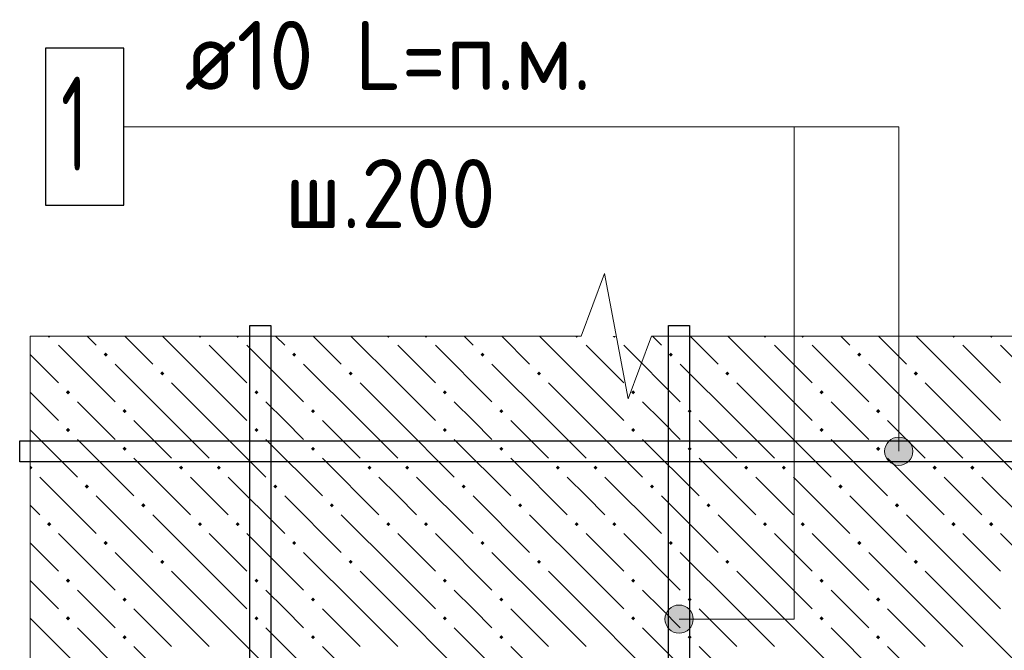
# Model space of a CAD drawing. Header units: millimetres. Extents: x 40580 to 1168286, y -220995 to 81020.
# Tile 268 of 419: x 715711 to 718846, y -90440 to -88432. Entities that reach past the tile are written whole.
import ezdxf

# ---------------------------------------------------------------- set-up
doc = ezdxf.new("R2010")
doc.units = ezdxf.units.MM
for name, color, linetype, lineweight in [('ЖБ Перекрытие верхний уровень', 7, 'Continuous', 35), ('Позиционная метка номер позиции', 7, 'Continuous', 13), ('Примечания', 7, 'Continuous', 13), ('Фоновоя арматура Х1', 52, 'Continuous', 25)]:
    doc.layers.add(name, color=color, linetype=linetype, lineweight=lineweight)
doc.styles.add('ISOCPEUR', font='isocpeur.ttf')

msp = doc.modelspace()

# ---------------------------------------------------------------- hatches: boundary and pattern name
at = {"layer": 'ЖБ Перекрытие верхний уровень', "linetype": 'Continuous', "lineweight": -3, "transparency": 33554687}
for points in [[(715810, -89439.6), (715804.6, -89445), (715799.2, -89439.6)], [(716290, -89439.6), (716284.6, -89445), (716279.2, -89439.6)], [(716410, -89439.6), (716404.6, -89445), (716399.2, -89439.6)], [(716890, -89439.6), (716884.6, -89445), (716879.2, -89439.6)], [(717010, -89439.6), (717004.6, -89445), (716999.2, -89439.6)], [(717490, -89439.6), (717484.6, -89445), (717479.2, -89439.6)], [(717610, -89439.6), (717604.6, -89445), (717599.2, -89439.6)], [(718090, -89439.6), (718084.6, -89445), (718079.2, -89439.6)], [(718210, -89439.6), (718204.6, -89445), (718199.2, -89439.6)], [(718690, -89439.6), (718684.6, -89445), (718679.2, -89439.6)], [(718810, -89439.6), (718804.6, -89445), (718799.2, -89439.6)], [(715978.1, -89498.5), (715984.6, -89492), (715991.1, -89498.5), (715984.6, -89505)], [(716578.1, -89498.5), (716584.6, -89492), (716591.1, -89498.5), (716584.6, -89505)], [(717178.1, -89498.5), (717184.6, -89492), (717191.1, -89498.5), (717184.6, -89505)], [(717778.1, -89498.5), (717784.6, -89492), (717791.1, -89498.5), (717784.6, -89505)], [(718378.1, -89498.5), (718384.6, -89492), (718391.1, -89498.5), (718384.6, -89505)], [(716158.1, -89558.5), (716164.6, -89552), (716171.1, -89558.5), (716164.6, -89565)], [(716758.1, -89558.5), (716764.6, -89552), (716771.1, -89558.5), (716764.6, -89565)], [(717358.1, -89558.5), (717364.6, -89552), (717371.1, -89558.5), (717364.6, -89565)], [(717958.1, -89558.5), (717964.6, -89552), (717971.1, -89558.5), (717964.6, -89565)], [(718558.1, -89558.5), (718564.6, -89552), (718571.1, -89558.5), (718564.6, -89565)], [(715858.1, -89618.5), (715864.6, -89612), (715871.1, -89618.5), (715864.6, -89625)], [(716458.1, -89618.5), (716464.6, -89612), (716471.1, -89618.5), (716464.6, -89625)], [(717058.1, -89618.5), (717064.6, -89612), (717071.1, -89618.5), (717064.6, -89625)], [(717658.1, -89618.5), (717664.6, -89612), (717671.1, -89618.5), (717664.6, -89625)], [(718258.1, -89618.5), (718264.6, -89612), (718271.1, -89618.5), (718264.6, -89625)], [(716038.1, -89678.5), (716044.6, -89672), (716051.1, -89678.5), (716044.6, -89685)], [(716638.1, -89678.5), (716644.6, -89672), (716651.1, -89678.5), (716644.6, -89685)], [(717238.1, -89678.5), (717244.6, -89672), (717251.1, -89678.5), (717244.6, -89685)], [(717838.1, -89678.5), (717844.6, -89672), (717851.1, -89678.5), (717844.6, -89685)], [(718438.1, -89678.5), (718444.6, -89672), (718451.1, -89678.5), (718444.6, -89685)], [(715858.1, -89738.5), (715864.6, -89732), (715871.1, -89738.5), (715864.6, -89745)], [(716458.1, -89738.5), (716464.6, -89732), (716471.1, -89738.5), (716464.6, -89745)], [(717058.1, -89738.5), (717064.6, -89732), (717071.1, -89738.5), (717064.6, -89745)], [(717658.1, -89738.5), (717664.6, -89732), (717671.1, -89738.5), (717664.6, -89745)], [(718258.1, -89738.5), (718264.6, -89732), (718271.1, -89738.5), (718264.6, -89745)], [(716038.1, -89798.5), (716044.6, -89792), (716051.1, -89798.5), (716044.6, -89805)], [(716638.1, -89798.5), (716644.6, -89792), (716651.1, -89798.5), (716644.6, -89805)], [(717238.1, -89798.5), (717244.6, -89792), (717251.1, -89798.5), (717244.6, -89805)], [(717838.1, -89798.5), (717844.6, -89792), (717851.1, -89798.5), (717844.6, -89805)], [(718438.1, -89798.5), (718444.6, -89792), (718451.1, -89798.5), (718444.6, -89805)], [(715744.1, -89852.6), (715744.6, -89852), (715751.1, -89858.5), (715744.6, -89865), (715744.1, -89864.5)], [(716218.1, -89858.5), (716224.6, -89852), (716231.1, -89858.5), (716224.6, -89865)], [(716338.1, -89858.5), (716344.6, -89852), (716351.1, -89858.5), (716344.6, -89865)], [(716818.1, -89858.5), (716824.6, -89852), (716831.1, -89858.5), (716824.6, -89865)], [(716938.1, -89858.5), (716944.6, -89852), (716951.1, -89858.5), (716944.6, -89865)], [(717418.1, -89858.5), (717424.6, -89852), (717431.1, -89858.5), (717424.6, -89865)], [(717538.1, -89858.5), (717544.6, -89852), (717551.1, -89858.5), (717544.6, -89865)], [(718018.1, -89858.5), (718024.6, -89852), (718031.1, -89858.5), (718024.6, -89865)], [(718138.1, -89858.5), (718144.6, -89852), (718151.1, -89858.5), (718144.6, -89865)], [(718618.1, -89858.5), (718624.6, -89852), (718631.1, -89858.5), (718624.6, -89865)], [(718738.1, -89858.5), (718744.6, -89852), (718751.1, -89858.5), (718744.6, -89865)], [(715918.1, -89918.5), (715924.6, -89912), (715931.1, -89918.5), (715924.6, -89925)], [(716518.1, -89918.5), (716524.6, -89912), (716531.1, -89918.5), (716524.6, -89925)], [(717118.1, -89918.5), (717124.6, -89912), (717131.1, -89918.5), (717124.6, -89925)], [(717718.1, -89918.5), (717724.6, -89912), (717731.1, -89918.5), (717724.6, -89925)], [(718318.1, -89918.5), (718324.6, -89912), (718331.1, -89918.5), (718324.6, -89925)], [(716098.1, -89978.5), (716104.6, -89972), (716111.1, -89978.5), (716104.6, -89985)], [(716698.1, -89978.5), (716704.6, -89972), (716711.1, -89978.5), (716704.6, -89985)], [(717298.1, -89978.5), (717304.6, -89972), (717311.1, -89978.5), (717304.6, -89985)], [(717898.1, -89978.5), (717904.6, -89972), (717911.1, -89978.5), (717904.6, -89985)], [(718498.1, -89978.5), (718504.6, -89972), (718511.1, -89978.5), (718504.6, -89985)], [(715798.1, -90038.5), (715804.6, -90032), (715811.1, -90038.5), (715804.6, -90045)], [(716278.1, -90038.5), (716284.6, -90032), (716291.1, -90038.5), (716284.6, -90045)], [(716398.1, -90038.5), (716404.6, -90032), (716411.1, -90038.5), (716404.6, -90045)], [(716878.1, -90038.5), (716884.6, -90032), (716891.1, -90038.5), (716884.6, -90045)], [(716998.1, -90038.5), (717004.6, -90032), (717011.1, -90038.5), (717004.6, -90045)], [(717478.1, -90038.5), (717484.6, -90032), (717491.1, -90038.5), (717484.6, -90045)], [(717598.1, -90038.5), (717604.6, -90032), (717611.1, -90038.5), (717604.6, -90045)], [(718078.1, -90038.5), (718084.6, -90032), (718091.1, -90038.5), (718084.6, -90045)], [(718198.1, -90038.5), (718204.6, -90032), (718211.1, -90038.5), (718204.6, -90045)], [(718678.1, -90038.5), (718684.6, -90032), (718691.1, -90038.5), (718684.6, -90045)], [(718798.1, -90038.5), (718804.6, -90032), (718811.1, -90038.5), (718804.6, -90045)], [(715978.1, -90098.5), (715984.6, -90092), (715991.1, -90098.5), (715984.6, -90105)], [(716578.1, -90098.5), (716584.6, -90092), (716591.1, -90098.5), (716584.6, -90105)], [(717178.1, -90098.5), (717184.6, -90092), (717191.1, -90098.5), (717184.6, -90105)], [(717778.1, -90098.5), (717784.6, -90092), (717791.1, -90098.5), (717784.6, -90105)], [(718378.1, -90098.5), (718384.6, -90092), (718391.1, -90098.5), (718384.6, -90105)], [(716158.1, -90158.5), (716164.6, -90152), (716171.1, -90158.5), (716164.6, -90165)], [(716758.1, -90158.5), (716764.6, -90152), (716771.1, -90158.5), (716764.6, -90165)], [(717358.1, -90158.5), (717364.6, -90152), (717371.1, -90158.5), (717364.6, -90165)], [(717958.1, -90158.5), (717964.6, -90152), (717971.1, -90158.5), (717964.6, -90165)], [(718558.1, -90158.5), (718564.6, -90152), (718571.1, -90158.5), (718564.6, -90165)], [(715858.1, -90218.5), (715864.6, -90212), (715871.1, -90218.5), (715864.6, -90225)], [(716458.1, -90218.5), (716464.6, -90212), (716471.1, -90218.5), (716464.6, -90225)], [(717058.1, -90218.5), (717064.6, -90212), (717071.1, -90218.5), (717064.6, -90225)], [(717658.1, -90218.5), (717664.6, -90212), (717671.1, -90218.5), (717664.6, -90225)], [(718258.1, -90218.5), (718264.6, -90212), (718271.1, -90218.5), (718264.6, -90225)], [(716038.1, -90278.5), (716044.6, -90272), (716051.1, -90278.5), (716044.6, -90285)], [(716638.1, -90278.5), (716644.6, -90272), (716651.1, -90278.5), (716644.6, -90285)], [(717238.1, -90278.5), (717244.6, -90272), (717251.1, -90278.5), (717244.6, -90285)], [(717838.1, -90278.5), (717844.6, -90272), (717851.1, -90278.5), (717844.6, -90285)], [(718438.1, -90278.5), (718444.6, -90272), (718451.1, -90278.5), (718444.6, -90285)], [(715858.1, -90338.5), (715864.6, -90332), (715871.1, -90338.5), (715864.6, -90345)], [(716458.1, -90338.5), (716464.6, -90332), (716471.1, -90338.5), (716464.6, -90345)], [(717058.1, -90338.5), (717064.6, -90332), (717071.1, -90338.5), (717064.6, -90345)], [(717658.1, -90338.5), (717664.6, -90332), (717671.1, -90338.5), (717664.6, -90345)], [(718258.1, -90338.5), (718264.6, -90332), (718271.1, -90338.5), (718264.6, -90345)], [(716038.1, -90398.5), (716044.6, -90392), (716051.1, -90398.5), (716044.6, -90405)], [(716638.1, -90398.5), (716644.6, -90392), (716651.1, -90398.5), (716644.6, -90405)], [(717238.1, -90398.5), (717244.6, -90392), (717251.1, -90398.5), (717244.6, -90405)], [(717838.1, -90398.5), (717844.6, -90392), (717851.1, -90398.5), (717844.6, -90405)], [(718438.1, -90398.5), (718444.6, -90392), (718451.1, -90398.5), (718444.6, -90405)]]:
    msp.add_hatch(color=7, dxfattribs=at).paths.add_polyline_path(points, flags=16)
at = {"layer": 'Позиционная метка номер позиции', "linetype": 'Continuous', "lineweight": 13, "transparency": 33554687}
for points in [[(718471.6, -89783.7), (718549, -89783.7), (718532.8, -89767.6)], [(718471.6, -89783.7), (718532.8, -89767.6), (718487.8, -89767.6)], [(718487.8, -89767.6), (718532.8, -89767.6), (718510.3, -89761.3)], [(718465.4, -89806.2), (718555.4, -89806.2), (718549, -89783.7)], [(718465.4, -89806.2), (718549, -89783.7), (718471.6, -89783.7)], [(718471.6, -89828.8), (718555.4, -89806.2), (718465.4, -89806.2)], [(718471.6, -89828.8), (718549, -89828.8), (718555.4, -89806.2)], [(718487.8, -89845), (718549, -89828.8), (718471.6, -89828.8)], [(718487.8, -89845), (718532.8, -89845), (718549, -89828.8)], [(718532.8, -89845), (718487.8, -89845), (718510.3, -89851.3)], [(717772, -90318.5), (717788.2, -90379.7), (717788.2, -90302.3)], [(717788.2, -90302.3), (717810.7, -90386), (717810.7, -90296)], [(717788.2, -90302.3), (717788.2, -90379.7), (717810.7, -90386)], [(717810.7, -90296), (717810.7, -90386), (717833.2, -90379.7)], [(717810.7, -90296), (717833.2, -90379.7), (717833.2, -90302.3)], [(717833.2, -90302.3), (717833.2, -90379.7), (717849.4, -90363.5)], [(717833.2, -90302.3), (717849.4, -90363.5), (717849.4, -90318.5)], [(717772, -90363.5), (717772, -90318.5), (717765.7, -90341)], [(717772, -90318.5), (717772, -90363.5), (717788.2, -90379.7)], [(717849.4, -90318.5), (717849.4, -90363.5), (717855.7, -90341)]]:
    msp.add_hatch(color=7, dxfattribs=at).paths.add_polyline_path(points)

# ---------------------------------------------------------------- linework, layer by layer
at = {"layer": 'ЖБ Перекрытие верхний уровень', "color": 9, "linetype": 'Continuous', "lineweight": -3, "true_color": 0xc7c7c7, "transparency": 33554687}
for p, q in [((715925.7, -89439.6), (715954.6, -89468.5)), ((716045.7, -89439.6), (716134.6, -89528.5)), ((716314.6, -89588.5), (716165.7, -89439.6)), ((716525.7, -89439.6), (716554.6, -89468.5)), ((716645.7, -89439.6), (716734.6, -89528.5)), ((716914.6, -89588.5), (716765.7, -89439.6)), ((717125.7, -89439.6), (717154.6, -89468.5)), ((717245.7, -89439.6), (717334.6, -89528.5)), ((717514.6, -89588.5), (717365.7, -89439.6)), ((717725.7, -89439.6), (717754.6, -89468.5)), ((717845.7, -89439.6), (717934.6, -89528.5)), ((718114.6, -89588.5), (717965.7, -89439.6)), ((718325.7, -89439.6), (718354.6, -89468.5)), ((718445.7, -89439.6), (718534.6, -89528.5)), ((718714.6, -89588.5), (718565.7, -89439.6)), ((715834.6, -89468.5), (716014.6, -89648.5)), ((716314.6, -89468.5), (716434.6, -89588.5)), ((716434.6, -89468.5), (716614.6, -89648.5)), ((716914.6, -89468.5), (717034.6, -89588.5)), ((717034.6, -89468.5), (717214.6, -89648.5)), ((717514.6, -89468.5), (717634.6, -89588.5)), ((717634.6, -89468.5), (717814.6, -89648.5)), ((718114.6, -89468.5), (718234.6, -89588.5)), ((718234.6, -89468.5), (718414.6, -89648.5)), ((718714.6, -89468.5), (718834.6, -89588.5)), ((718834.6, -89468.5), (719014.6, -89648.5)), ((715744.1, -89498), (715834.6, -89588.5)), ((716194.6, -89708.5), (716014.6, -89528.5)), ((716794.6, -89708.5), (716614.6, -89528.5)), ((717394.6, -89708.5), (717214.6, -89528.5)), ((717994.6, -89708.5), (717814.6, -89528.5)), ((718594.6, -89708.5), (718414.6, -89528.5)), ((716194.6, -89588.5), (716314.6, -89708.5)), ((716314.6, -89588.5), (716434.6, -89708.5)), ((716794.6, -89588.5), (716914.6, -89708.5)), ((716914.6, -89588.5), (717034.6, -89708.5)), ((717394.6, -89588.5), (717514.6, -89708.5)), ((717514.6, -89588.5), (717634.6, -89708.5)), ((717994.6, -89588.5), (718114.6, -89708.5)), ((718114.6, -89588.5), (718234.6, -89708.5)), ((718594.6, -89588.5), (718714.6, -89708.5)), ((718714.6, -89588.5), (718834.6, -89708.5)), ((715744.1, -89618), (715834.6, -89708.5)), ((715954.6, -89708.5), (715894.6, -89648.5)), ((716554.6, -89708.5), (716494.6, -89648.5)), ((717154.6, -89708.5), (717094.6, -89648.5)), ((717754.6, -89708.5), (717694.6, -89648.5)), ((718354.6, -89708.5), (718294.6, -89648.5)), ((716014.6, -89768.5), (715954.6, -89708.5)), ((716074.6, -89708.5), (716194.6, -89828.5)), ((716194.6, -89708.5), (716314.6, -89828.5)), ((716314.6, -89708.5), (716494.6, -89888.5)), ((716614.6, -89768.5), (716554.6, -89708.5)), ((716674.6, -89708.5), (716794.6, -89828.5)), ((716794.6, -89708.5), (716914.6, -89828.5)), ((716914.6, -89708.5), (717094.6, -89888.5)), ((717214.6, -89768.5), (717154.6, -89708.5)), ((717274.6, -89708.5), (717394.6, -89828.5)), ((717394.6, -89708.5), (717514.6, -89828.5)), ((717514.6, -89708.5), (717694.6, -89888.5)), ((717814.6, -89768.5), (717754.6, -89708.5)), ((717874.6, -89708.5), (717994.6, -89828.5)), ((717994.6, -89708.5), (718114.6, -89828.5)), ((718114.6, -89708.5), (718294.6, -89888.5)), ((718414.6, -89768.5), (718354.6, -89708.5)), ((718474.6, -89708.5), (718594.6, -89828.5)), ((718594.6, -89708.5), (718714.6, -89828.5)), ((718714.6, -89708.5), (718894.6, -89888.5)), ((715744.1, -89738), (715894.6, -89888.5)), ((715894.6, -89768.5), (716074.6, -89948.5)), ((716494.6, -89768.5), (716674.6, -89948.5)), ((717094.6, -89768.5), (717274.6, -89948.5)), ((717694.6, -89768.5), (717874.6, -89948.5)), ((718294.6, -89768.5), (718474.6, -89948.5)), ((716074.6, -89828.5), (716254.6, -90008.5)), ((716674.6, -89828.5), (716854.6, -90008.5)), ((717274.6, -89828.5), (717454.6, -90008.5)), ((717874.6, -89828.5), (718054.6, -90008.5)), ((718474.6, -89828.5), (718654.6, -90008.5)), ((715774.6, -89888.5), (715954.6, -90068.5)), ((716314.6, -89948.5), (716254.6, -89888.5)), ((716374.6, -89888.5), (716554.6, -90068.5)), ((716914.6, -89948.5), (716854.6, -89888.5)), ((716974.6, -89888.5), (717154.6, -90068.5)), ((717514.6, -89948.5), (717454.6, -89888.5)), ((717574.6, -89888.5), (717754.6, -90068.5)), ((718114.6, -89948.5), (718054.6, -89888.5)), ((718174.6, -89888.5), (718354.6, -90068.5)), ((718714.6, -89948.5), (718654.6, -89888.5)), ((718774.6, -89888.5), (718954.6, -90068.5)), ((715954.6, -89948.5), (716134.6, -90128.5)), ((716374.6, -90008.5), (716314.6, -89948.5)), ((716554.6, -89948.5), (716734.6, -90128.5)), ((716974.6, -90008.5), (716914.6, -89948.5)), ((717154.6, -89948.5), (717334.6, -90128.5)), ((717574.6, -90008.5), (717514.6, -89948.5)), ((717754.6, -89948.5), (717934.6, -90128.5)), ((718174.6, -90008.5), (718114.6, -89948.5)), ((718354.6, -89948.5), (718534.6, -90128.5)), ((718774.6, -90008.5), (718714.6, -89948.5)), ((715774.6, -90008.5), (715744.1, -89978)), ((716314.6, -90188.5), (716134.6, -90008.5)), ((716914.6, -90188.5), (716734.6, -90008.5)), ((717514.6, -90188.5), (717334.6, -90008.5)), ((718114.6, -90188.5), (717934.6, -90008.5)), ((718714.6, -90188.5), (718534.6, -90008.5)), ((715834.6, -90068.5), (716014.6, -90248.5)), ((716314.6, -90068.5), (716434.6, -90188.5)), ((716434.6, -90068.5), (716614.6, -90248.5)), ((716914.6, -90068.5), (717034.6, -90188.5)), ((717034.6, -90068.5), (717214.6, -90248.5)), ((717514.6, -90068.5), (717634.6, -90188.5)), ((717634.6, -90068.5), (717814.6, -90248.5)), ((718114.6, -90068.5), (718234.6, -90188.5)), ((718234.6, -90068.5), (718414.6, -90248.5)), ((718714.6, -90068.5), (718834.6, -90188.5)), ((718834.6, -90068.5), (719014.6, -90248.5)), ((715744.1, -90098), (715834.6, -90188.5)), ((716194.6, -90308.5), (716014.6, -90128.5)), ((716794.6, -90308.5), (716614.6, -90128.5)), ((717394.6, -90308.5), (717214.6, -90128.5)), ((717994.6, -90308.5), (717814.6, -90128.5)), ((718594.6, -90308.5), (718414.6, -90128.5)), ((716194.6, -90188.5), (716314.6, -90308.5)), ((716314.6, -90188.5), (716434.6, -90308.5)), ((716794.6, -90188.5), (716914.6, -90308.5)), ((716914.6, -90188.5), (717034.6, -90308.5)), ((717394.6, -90188.5), (717514.6, -90308.5)), ((717514.6, -90188.5), (717634.6, -90308.5)), ((717994.6, -90188.5), (718114.6, -90308.5)), ((718114.6, -90188.5), (718234.6, -90308.5)), ((718594.6, -90188.5), (718714.6, -90308.5)), ((718714.6, -90188.5), (718834.6, -90308.5)), ((715744.1, -90218), (715834.6, -90308.5)), ((715954.6, -90308.5), (715894.6, -90248.5)), ((716554.6, -90308.5), (716494.6, -90248.5)), ((717154.6, -90308.5), (717094.6, -90248.5)), ((717754.6, -90308.5), (717694.6, -90248.5)), ((718354.6, -90308.5), (718294.6, -90248.5)), ((716014.6, -90368.5), (715954.6, -90308.5)), ((716074.6, -90308.5), (716194.6, -90428.5)), ((716194.6, -90308.5), (716314.6, -90428.5)), ((716314.6, -90308.5), (716494.6, -90488.5)), ((716614.6, -90368.5), (716554.6, -90308.5)), ((716674.6, -90308.5), (716794.6, -90428.5)), ((716794.6, -90308.5), (716914.6, -90428.5)), ((716914.6, -90308.5), (717094.6, -90488.5)), ((717214.6, -90368.5), (717154.6, -90308.5)), ((717274.6, -90308.5), (717394.6, -90428.5)), ((717394.6, -90308.5), (717514.6, -90428.5)), ((717514.6, -90308.5), (717694.6, -90488.5)), ((717814.6, -90368.5), (717754.6, -90308.5)), ((717874.6, -90308.5), (717994.6, -90428.5)), ((717994.6, -90308.5), (718114.6, -90428.5)), ((718114.6, -90308.5), (718294.6, -90488.5)), ((718414.6, -90368.5), (718354.6, -90308.5)), ((718474.6, -90308.5), (718594.6, -90428.5)), ((718594.6, -90308.5), (718714.6, -90428.5)), ((718714.6, -90308.5), (718894.6, -90488.5)), ((715744.1, -90338), (715894.6, -90488.5)), ((715894.6, -90368.5), (716074.6, -90548.5)), ((716494.6, -90368.5), (716674.6, -90548.5)), ((717094.6, -90368.5), (717274.6, -90548.5)), ((717694.6, -90368.5), (717874.6, -90548.5)), ((718294.6, -90368.5), (718474.6, -90548.5)), ((716074.6, -90428.5), (716254.6, -90608.5)), ((716674.6, -90428.5), (716854.6, -90608.5)), ((717274.6, -90428.5), (717454.6, -90608.5)), ((717874.6, -90428.5), (718054.6, -90608.5)), ((718474.6, -90428.5), (718654.6, -90608.5))]:
    msp.add_line(p, q, dxfattribs=at)
at = {"layer": 'Позиционная метка номер позиции', "color": 7, "linetype": 'Continuous', "lineweight": 13, "transparency": 33554687}
for p, q in [((718510.3, -89761.3), (718510.3, -89761.3)), ((718465.4, -89806.2), (718465.4, -89806.2)), ((718555.4, -89806.2), (718555.4, -89806.2)), ((718510.3, -89851.3), (718510.3, -89851.3)), ((717810.7, -90296), (717810.7, -90296)), ((717765.7, -90341), (717765.7, -90341)), ((717855.7, -90341), (717855.7, -90341)), ((717810.7, -90386), (717810.7, -90386))]:
    msp.add_line(p, q, dxfattribs=at)
for points in [[(717810.7, -90341), (718177, -90341), (718177, -88772.9), (716042.5, -88772.9)], [(718510.3, -89806.2), (718510.3, -88772.9), (716042.5, -88772.9)]]:
    msp.add_lwpolyline(points, dxfattribs=at)
for centre in [(718510.3, -89806.2), (717810.7, -90341)]:
    msp.add_circle(centre, 45, dxfattribs=at)
at = {"layer": 'Примечания', "color": 7, "linetype": 'Continuous', "lineweight": 13, "transparency": 33554687}
for p, q in [((717573.4, -89239.6), (717498.7, -89439.6)), ((717648.1, -89639.6), (717573.4, -89239.6)), ((717498.7, -89439.6), (715744.1, -89439.6)), ((715744.1, -89439.6), (715744.1, -91319.6)), ((715744.1, -89439.6), (715744.1, -89439.6)), ((717722.7, -89439.6), (717648.1, -89639.6)), ((719477.4, -89439.6), (717722.7, -89439.6))]:
    msp.add_line(p, q, dxfattribs=at)
at = {"layer": 'Фоновоя арматура Х1', "color": 7, "linetype": 'Continuous', "lineweight": 25, "transparency": 33554687}
msp.add_lwpolyline([(715792.5, -89022.9), (716042.5, -89022.9), (716042.5, -88522.9), (715792.5, -88522.9), (715792.5, -89022.9)], dxfattribs=at)
at = {"layer": 'Фоновоя арматура Х1', "color": 251, "linetype": 'Continuous', "lineweight": -3, "true_color": 0x656565, "transparency": 33554687}
for points in [[(716510.7, -89406.2), (716510.7, -97472.9), (716444.1, -97472.9), (716444.1, -89406.2), (716510.7, -89406.2)], [(716510.7, -89406.2), (716510.7, -97472.9), (716444.1, -97472.9), (716444.1, -89406.2), (716510.7, -89406.2)], [(717844.1, -89406.2), (717844.1, -97472.9), (717777.4, -97472.9), (717777.4, -89406.2), (717844.1, -89406.2)], [(717844.1, -89406.2), (717844.1, -97472.9), (717777.4, -97472.9), (717777.4, -89406.2), (717844.1, -89406.2)], [(715710.7, -89772.9), (722244.1, -89772.9), (722244.1, -89839.6), (715710.7, -89839.6), (715710.7, -89772.9)], [(715710.7, -89772.9), (722244.1, -89772.9), (722244.1, -89839.6), (715710.7, -89839.6), (715710.7, -89772.9)]]:
    msp.add_lwpolyline(points, dxfattribs=at)

# ---------------------------------------------------------------- texts
at = {"layer": 'Фоновоя арматура Х1', "color": 7, "linetype": 'Continuous', "lineweight": 13, "transparency": 33554687, "attachment_point": 7, "style": 'ISOCPEUR'}
for s, insert, char_height, width in [('\\W0.94;ø10 L=п.м. ', (716236.2, -88655.6), 220, 1600.015), ('\\W0.56;1', (715842.5, -88912.9), 300, 233.324), ('\\W0.95;ш.200 ', (716555.2, -89095.6), 220, 962.821)]:
    msp.add_mtext(s, dxfattribs=dict(at, insert=insert, char_height=char_height, width=width))

doc.saveas('drawing.dxf')
